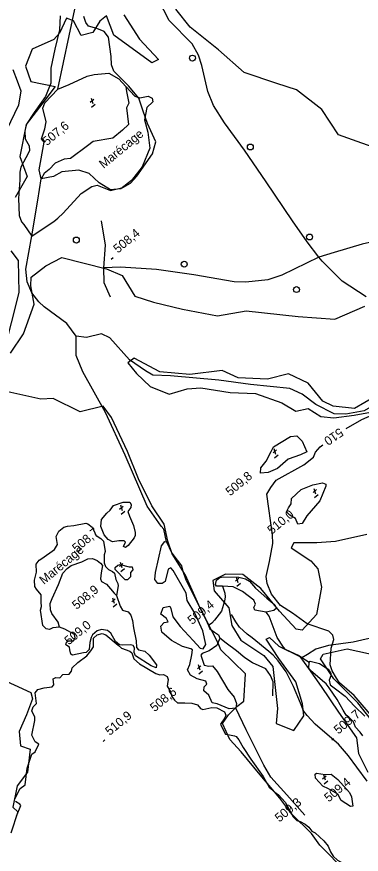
# Model space of a CAD drawing. Extents: x 347059 to 352153, y 6073752 to 6078601.
# Drawn here: x 348641.6 to 348816, y 6075706.9 to 6076130.4 of the extents above; entities that cross this region are included whole.
import ezdxf

# ---------------------------------------------------------------- set-up
doc = ezdxf.new("R2010")
doc.units = 0
for name, color, linetype in [('Level 1', 7, 'Continuous'), ('Level 2', 7, 'Continuous'), ('Level 22', 7, 'Continuous'), ('Level 3', 7, 'Continuous'), ('Level 36', 7, 'Continuous'), ('Level 4', 7, 'Continuous'), ('Level 44', 7, 'Continuous'), ('Level 7', 7, 'Continuous')]:
    doc.layers.add(name, color=color, linetype=linetype)

msp = doc.modelspace()

# ---------------------------------------------------------------- linework, layer by layer
at = {"layer": 'Level 1'}
for points in [[(348808.43, 6075922.14), (348816.25, 6075926.85), (348826.82, 6075931.29), (348830.92, 6075933.95), (348835.33, 6075933.87), (348840.66, 6075932.19), (348834.75, 6075944.36), (348834.47, 6075958.96), (348831.5, 6075969.76), (348831.31, 6075975.67), (348832.48, 6075977.69), (348834.34, 6075979.16), (348836.13, 6075979.53), (348839.1, 6075979.8)], [(348812.37, 6075787.23), (348804.94, 6075793.68), (348803.47, 6075795.99), (348801.34, 6075799.63), (348800.26, 6075802.72), (348800.8, 6075811.12), (348802.19, 6075815.51), (348801.7, 6075817.73), (348799.58, 6075819.72), (348788.68, 6075823.37), (348781.16, 6075828.84), (348775.12, 6075832.77), (348770.65, 6075838.39), (348768.46, 6075843.78), (348767.94, 6075847.46), (348769.62, 6075854.94), (348771.29, 6075864.05), (348771.12, 6075868.41), (348768.22, 6075889.05), (348770.3, 6075892.35), (348772.94, 6075896.04), (348786.88, 6075903.85), (348791.8, 6075907.79), (348792.88, 6075910.19), (348795.3, 6075912.88), (348796.65, 6075914)], [(348640.58, 6075734.93), (348643.36, 6075740.1), (348645.92, 6075742), (348646.88, 6075750.52), (348649.18, 6075757.53), (348651.02, 6075758.67), (348652.83, 6075762.65), (348651, 6075763.84), (348649.25, 6075767.11), (348650.73, 6075774.56), (348650.77, 6075776.32), (348649.29, 6075779.37), (348649.85, 6075781.41), (348651.7, 6075783.17), (348651, 6075788.52), (348652.31, 6075790.2), (348655.52, 6075791.06), (348659.48, 6075791.65), (348660.43, 6075792.67), (348660.13, 6075795.57), (348661.35, 6075796.28), (348663.39, 6075796.17), (348665.02, 6075797.75), (348668.13, 6075798), (348669.33, 6075799.45), (348669.74, 6075801.22), (348672.54, 6075803.83), (348677.13, 6075807.19), (348679.13, 6075809.76), (348680.43, 6075811.73), (348680.52, 6075816.23), (348682.36, 6075817.91), (348684.88, 6075818.5), (348686.8, 6075817.92), (348692.89, 6075812.62), (348694.72, 6075811.14), (348698.9, 6075809.66), (348699.9, 6075808.83), (348700.85, 6075805.79), (348703.7, 6075803.28), (348712, 6075798.31)], [(348712, 6075798.31), (348714.12, 6075797.66), (348715.98, 6075797.78), (348717.7, 6075796.81), (348718.33, 6075795.23), (348717.93, 6075793.1), (348717.77, 6075791.84), (348719.45, 6075789.11), (348720.13, 6075786.67), (348721.48, 6075784.86), (348723.04, 6075783.45), (348726.7, 6075783.41), (348730.31, 6075783.33), (348733.11, 6075782.5), (348734.71, 6075780.59), (348735.85, 6075780.04), (348740.35, 6075781.07), (348742.97, 6075780.91), (348746.77, 6075778.89), (348747.44, 6075777.27), (348746.9, 6075775.84), (348744.8, 6075772.75), (348746.03, 6075770.1), (348747.29, 6075767.69), (348749.4, 6075767.33), (348751.9, 6075766.78), (348752.74, 6075766.5), (348754.11, 6075764.86), (348756.33, 6075760.84), (348760.19, 6075755.03), (348766.33, 6075746.23), (348769.46, 6075740.86), (348770.54, 6075739.75), (348772.36, 6075738.33), (348774.19, 6075736.91), (348777.54, 6075733.3), (348781.63, 6075725.91), (348783.42, 6075724.06), (348785.17, 6075723.52), (348787.58, 6075722.19), (348789.47, 6075720.69), (348791.01, 6075718.64), (348792.67, 6075717.75)], [(348828.41, 6075698.7), (348828.06, 6075700.45), (348830.43, 6075702.12), (348842.38, 6075711.06), (348849.48, 6075716.86), (348857.11, 6075722.74), (348862.52, 6075726.39), (348863.91, 6075728.98), (348864.69, 6075731.2), (348864.5, 6075733.97), (348860.23, 6075741.79), (348856.78, 6075750.35), (348856.14, 6075751.39), (348854.47, 6075751.59), (348849.09, 6075750.88), (348842.39, 6075747.59), (348840.49, 6075747.51), (348838.99, 6075748.68), (348836.75, 6075752), (348834.25, 6075760.68), (348832.36, 6075763.76), (348825.81, 6075770.88), (348821.64, 6075776.51), (348812.37, 6075787.23)], [(348641.45, 6075726.2), (348643.76, 6075731.57), (348643.17, 6075732.28), (348641.03, 6075733.58)], [(348792.67, 6075717.75), (348797.14, 6075713.74), (348799.35, 6075711.05), (348800.45, 6075708.11), (348801.76, 6075705.87), (348803.97, 6075703.98), (348807.41, 6075702.03), (348811.66, 6075699.8), (348812.76, 6075698.76), (348814.14, 6075697.19), (348813.53, 6075693.76), (348810.82, 6075690.76), (348803.59, 6075684.69), (348802.71, 6075682.76), (348802.76, 6075682.69)]]:
    msp.add_lwpolyline(points, dxfattribs=at)
at = {"layer": 'Level 2'}
for points in [[(348663.58, 6076130.97), (348663.26, 6076123.86), (348660.97, 6076114.02), (348658.95, 6076104.49), (348658.88, 6076096.9), (348656.23, 6076090.07), (348650.47, 6076082.03), (348646.59, 6076076.04), (348645.74, 6076072.76), (348645.89, 6076068.75), (348647.83, 6076065.2), (348648.1, 6076062.57), (348646.22, 6076059.1), (348643.7, 6076054.33), (348643.25, 6076051.84), (348643.22, 6076048.05), (348642.58, 6076038.56), (348642.83, 6076029.97), (348644.1, 6076026.68), (348645.21, 6076025.44), (348649.26, 6076019.53), (348655.06, 6076023.33), (348660.37, 6076026.92)], [(348660.37, 6076026.92), (348662.46, 6076028.54), (348665.04, 6076031.17), (348674.16, 6076041.09), (348679.71, 6076044.66), (348682.4, 6076045.21), (348689.09, 6076042.6), (348695.27, 6076044.16), (348699.2, 6076046.35), (348702.34, 6076049.84), (348710.36, 6076061.15), (348711.97, 6076067.26), (348707.87, 6076076.49), (348705.67, 6076082.68), (348703.46, 6076089.23), (348698.21, 6076095.46), (348690.84, 6076102.98), (348689.67, 6076106.06), (348689.39, 6076110.41), (348688.14, 6076120.18), (348685.93, 6076122.9), (348682.13, 6076124.57), (348678, 6076125.73), (348676.56, 6076127.45), (348675.6, 6076130.55)]]:
    msp.add_lwpolyline(points, dxfattribs=at)
at = {"layer": 'Level 22'}
for points in [[(348818.52, 6075988.88), (348806.4, 6075996.78), (348796.27, 6076006.79), (348794.58, 6076008.94), (348788.59, 6076016.57), (348781.14, 6076027.16), (348767.81, 6076047.03), (348756.97, 6076062.94), (348746.85, 6076076.76), (348741.17, 6076085.48), (348738.36, 6076092.56), (348735.24, 6076105.71), (348733.58, 6076111.07), (348730.4, 6076116.8), (348718.72, 6076128.56), (348713.44, 6076139.12)], [(348921.79, 6076041.63), (348913.05, 6076039.75), (348897.23, 6076035.29), (348881.25, 6076031.74), (348864.66, 6076027.68), (348848.65, 6076022.91), (348836.51, 6076020), (348816.51, 6076015.35), (348802.37, 6076011.23), (348794.58, 6076008.94), (348775.89, 6075999.83), (348768.71, 6075997.46), (348757.62, 6075996.17), (348751.75, 6075996.38), (348731.29, 6075999.88), (348712.39, 6076002.58), (348694.12, 6076003.83), (348685.76, 6076003.51)], [(348689, 6075988.64), (348685.88, 6075995.81), (348685.76, 6076003.51), (348686.55, 6076014.86), (348684.51, 6076027.27)], [(348819.09, 6075743.89), (348813.74, 6075751.02), (348809.52, 6075756.7), (348804.55, 6075762.57), (348799.92, 6075766.39), (348792.76, 6075772.7), (348788.72, 6075777.09), (348786.76, 6075779.52), (348785.35, 6075783.38), (348781.68, 6075791.76), (348777.96, 6075799.19), (348774.03, 6075804.72), (348771.42, 6075807.66), (348769.29, 6075809.49), (348760.87, 6075816.4), (348758.33, 6075818.27), (348754.46, 6075821.82), (348752.55, 6075824.37), (348750.4, 6075828.22)]]:
    msp.add_lwpolyline(points, dxfattribs=at)
at = {"layer": 'Level 3'}
for p, q in [((348678.79, 6076087.2), (348680.59, 6076088.69)), ((348679.25, 6076089.33), (348680.07, 6076086.59)), ((348679.51, 6076084.68), (348681.36, 6076086.21)), ((348689.47, 6076007.93), (348690.39, 6076008.7)), ((348771.36, 6075909.93), (348773.17, 6075911.42)), ((348771.82, 6075912.06), (348772.65, 6075909.31)), ((348772.08, 6075907.41), (348773.93, 6075908.94)), ((348791.62, 6075889.81), (348793.42, 6075891.3)), ((348792.08, 6075891.94), (348792.9, 6075889.2)), ((348792.34, 6075887.29), (348794.19, 6075888.82)), ((348693.69, 6075881.41), (348695.49, 6075882.9)), ((348694.15, 6075883.54), (348694.97, 6075880.8)), ((348694.41, 6075878.89), (348696.26, 6075880.42)), ((348694.06, 6075854.6), (348694.89, 6075851.85)), ((348693.6, 6075852.47), (348695.41, 6075853.96)), ((348694.32, 6075849.95), (348696.17, 6075851.48)), ((348752.3, 6075845.03), (348754.11, 6075846.52)), ((348752.76, 6075847.16), (348753.59, 6075844.41)), ((348753.02, 6075842.51), (348754.87, 6075844.04)), ((348689.69, 6075834.54), (348691.49, 6075836.03)), ((348690.15, 6075836.67), (348690.97, 6075833.93)), ((348690.41, 6075832.02), (348692.26, 6075833.55)), ((348733.09, 6075800.74), (348734.9, 6075802.23)), ((348733.55, 6075802.87), (348734.38, 6075800.12)), ((348733.81, 6075798.22), (348735.66, 6075799.75)), ((348685.34, 6075764.01), (348686.26, 6075764.78)), ((348801.08, 6075764.69), (348802, 6075765.46)), ((348796.46, 6075745.09), (348798.27, 6075746.58)), ((348796.92, 6075747.22), (348797.75, 6075744.47)), ((348797.18, 6075742.57), (348799.03, 6075744.1))]:
    msp.add_line(p, q, dxfattribs=at)
at = {"layer": 'Level 36'}
for centre in [(348730.57, 6076109.54), (348759.86, 6076064.56), (348789.85, 6076019.07), (348671.79, 6076017.52), (348726.42, 6076005.32), (348783.25, 6075992.46)]:
    msp.add_circle(centre, 1.5, dxfattribs=at)
at = {"layer": 'Level 4'}
for points in [[(348662.5, 6076093.85), (348671.11, 6076134.25)], [(348653.97, 6076048.54), (348653.05, 6076053.03), (348655.53, 6076067.02), (348654.12, 6076068.69), (348655.85, 6076073.77), (348656.47, 6076077.3), (348654.77, 6076084.14), (348655.9, 6076086.9), (348662.5, 6076093.85), (348668.23, 6076096.14), (348677.21, 6076100.43), (348680.86, 6076101.27), (348688.23, 6076101.95), (348693.36, 6076099.06), (348696.93, 6076095.17), (348697.21, 6076092.7), (348698.42, 6076086.8), (348697.16, 6076084.38), (348698.15, 6076075.89), (348695.24, 6076073.12), (348690.34, 6076068.96), (348680.35, 6076067.28), (348677.42, 6076065.24), (348668.9, 6076058.78), (348665.62, 6076058.41), (348661.05, 6076056.35), (348657.95, 6076053.26), (348655.57, 6076051.1), (348653.97, 6076048.54)], [(348717.47, 6075864.92), (348716.02, 6075871.3), (348714.69, 6075872.89), (348707.64, 6075882.96), (348696.45, 6075908.66), (348686.53, 6075930.3), (348675.12, 6075950.84), (348671.78, 6075959.17), (348671.69, 6075968.85), (348667.03, 6075975.34), (348655.57, 6075983.82), (348652.75, 6075986.28), (348649.3, 6075990.77), (348646.87, 6075996.4), (348646.15, 6076002.86), (348649.29, 6076019.72), (348652.28, 6076037.65), (348653.97, 6076048.54)], [(348844.94, 6075926.56), (348840.66, 6075932.19), (348836.56, 6075934.77), (348830.65, 6075936.3), (348825.43, 6075935.71), (348817.55, 6075931.1), (348808.3, 6075929.41), (348802.26, 6075929.63), (348792.96, 6075934.33), (348786.07, 6075939.55), (348779.88, 6075942.49), (348759.92, 6075944.47), (348743.91, 6075946.59), (348719.52, 6075948.85), (348710.5, 6075949.16), (348706.75, 6075951.3), (348698.63, 6075956.86), (348688.72, 6075967.99), (348684.56, 6075970.08), (348676.9, 6075968.22), (348671.69, 6075968.85)], [(348765.04, 6075899.64), (348765.12, 6075902.25), (348767.92, 6075905.77), (348770.35, 6075910.64), (348771.63, 6075912.9), (348780.18, 6075918.2), (348783.4, 6075918.48), (348786.19, 6075915.85), (348788.55, 6075910.47), (348785.21, 6075908.89), (348779.11, 6075906.67), (348773.57, 6075901.92), (348768.95, 6075900.04), (348765.04, 6075899.64)], [(348780.64, 6075886.76), (348785.59, 6075891.31), (348791.57, 6075893.73), (348796.44, 6075894.77), (348798.1, 6075894.04), (348798.09, 6075893.14), (348795.11, 6075885.71), (348788.55, 6075878.02), (348786.14, 6075874.22), (348783.88, 6075873.85), (348782.67, 6075876.74), (348779.85, 6075878.31), (348778.2, 6075880.09), (348779.13, 6075882.06), (348780.63, 6075884.06), (348780.64, 6075886.76)], [(348700.99, 6075867.01), (348698.02, 6075862.97), (348696.62, 6075862.11), (348695.67, 6075862.52), (348696.62, 6075864.73), (348695.95, 6075865.45), (348693.27, 6075865.49), (348690.17, 6075864.86), (348687.86, 6075866.1), (348685.9, 6075868.53), (348684.18, 6075872.58), (348684.49, 6075876.28), (348687.28, 6075879.35), (348688.99, 6075880.92), (348690.61, 6075883.32), (348695.49, 6075884.89), (348698.84, 6075885.04), (348699.6, 6075883.87), (348699.41, 6075882.29), (348697.94, 6075880.24), (348698.63, 6075877.89), (348700.7, 6075873.23), (348701.57, 6075869.66), (348701.5, 6075868.11), (348700.99, 6075867.01)], [(348735.95, 6075810.77), (348737.27, 6075812.99), (348735.86, 6075819.93), (348731.74, 6075828.84), (348727.97, 6075835.17), (348727.41, 6075838.91), (348720.73, 6075850.35), (348719.62, 6075851.68), (348718.33, 6075851.05), (348716.68, 6075844.88), (348715.27, 6075843.86), (348713.04, 6075843.82), (348711.59, 6075845.92), (348711.91, 6075849.33), (348714.9, 6075862.93), (348716.58, 6075865.08), (348717.47, 6075864.92), (348720.15, 6075859.18), (348725.07, 6075852.75), (348725.53, 6075850.57), (348727.21, 6075845.66), (348732.16, 6075835.94), (348736.48, 6075827.51), (348738.69, 6075822.53), (348739.41, 6075820.92), (348741.81, 6075819.31), (348743.74, 6075817.9), (348744.48, 6075816.11), (348742.91, 6075812.56), (348739.03, 6075809.79), (348735.52, 6075808.38), (348734.87, 6075807.54), (348736.46, 6075802.55), (348738.81, 6075802.09), (348740.64, 6075802.26), (348743.01, 6075799.42), (348748.42, 6075790.22), (348751.61, 6075786.41), (348752.79, 6075783.18), (348752.49, 6075780.82), (348749.16, 6075780.47), (348743.04, 6075782.91), (348740.62, 6075783.46), (348738.92, 6075787.3), (348736.41, 6075789.58), (348736.43, 6075791.55), (348737.8, 6075792.99), (348737.28, 6075794.51), (348733.02, 6075795.64), (348729.56, 6075797.43), (348728.01, 6075800.19), (348729.33, 6075802.95), (348730.19, 6075807.71), (348730.59, 6075810.3), (348729.82, 6075810.87), (348725.56, 6075811.99), (348719.91, 6075814.96), (348715.12, 6075819.25), (348714.5, 6075822.34), (348716.31, 6075824.15), (348718.23, 6075824.39), (348717.4, 6075826.1), (348714.64, 6075828.32), (348715.71, 6075831.76), (348719.06, 6075832.44), (348719.68, 6075831.15), (348720.7, 6075827.04), (348724.27, 6075822.04), (348730.87, 6075815.04), (348734.46, 6075811.11), (348735.95, 6075810.77)], [(348692.13, 6075837.74), (348693.98, 6075832.45), (348695.23, 6075830.32), (348697.95, 6075829.5), (348699.4, 6075827.86), (348700.21, 6075825.08), (348700.69, 6075821.34), (348702.01, 6075814.78), (348702.32, 6075811.43), (348703.32, 6075810.31), (348706.46, 6075809.54), (348708.72, 6075807.65), (348712.33, 6075802.69), (348712.24, 6075801.26), (348709.6, 6075802.16), (348701.8, 6075807.25), (348701.14, 6075808.95), (348701.28, 6075811.32), (348700.6, 6075812.4), (348699.36, 6075812.8), (348695.27, 6075812.64), (348693.6, 6075812.83), (348691.57, 6075814.53), (348689.17, 6075818.77), (348687.57, 6075820.14), (348684.61, 6075820.61), (348682.36, 6075819.87), (348680.04, 6075817.95), (348679.29, 6075816.5), (348678.69, 6075814.05), (348678.36, 6075810.47), (348676.82, 6075808.97), (348675.41, 6075808.85), (348669.77, 6075807.55), (348668.99, 6075808.03), (348668.43, 6075810.34), (348668.38, 6075811.66), (348666.52, 6075812.89), (348666.73, 6075814.18), (348667.89, 6075814.78), (348670.33, 6075814.85), (348671.12, 6075816.33), (348670.88, 6075818.08), (348666.02, 6075820.73), (348663.19, 6075821.68), (348662.53, 6075824.28), (348659.43, 6075828.62), (348658.67, 6075830.54), (348658.52, 6075833.79), (348659.49, 6075836.25), (348662.82, 6075843.29), (348665, 6075849), (348667.07, 6075851.4), (348669.23, 6075852.96), (348674.59, 6075854.86), (348677.6, 6075856.23), (348679.89, 6075856.48), (348682.34, 6075855.44), (348684.07, 6075854.09), (348685.03, 6075852.94), (348684.39, 6075849.18), (348684.04, 6075846.26), (348684.48, 6075844.83), (348687.12, 6075843.56), (348689.12, 6075841.17), (348690.92, 6075838.91), (348692.13, 6075837.74)], [(348693.93, 6075853.49), (348698.59, 6075852.33), (348700.06, 6075852.2), (348700.42, 6075850.77), (348699.23, 6075849.48), (348699.27, 6075847.18), (348697.69, 6075845.73), (348696.45, 6075845.67), (348691.38, 6075850.85), (348691.51, 6075851.86), (348692.82, 6075853.1), (348693.93, 6075853.49)], [(348746.31, 6075847.19), (348754.12, 6075847.06), (348757.51, 6075846.27), (348759.52, 6075844.94), (348762.41, 6075841.48), (348768.19, 6075836.36), (348772.26, 6075833.13), (348773.09, 6075831.41), (348771.82, 6075830.21), (348767.96, 6075829.41), (348762.13, 6075830.43), (348761.58, 6075831.63), (348762.56, 6075833.34), (348761.6, 6075835.4), (348755.92, 6075839.85), (348751.19, 6075842.08), (348745.8, 6075842.56), (348742.74, 6075842.43), (348742.16, 6075843.3), (348742.77, 6075845.46), (348744.47, 6075846.86), (348746.31, 6075847.19)], [(348745.8, 6075842.56), (348747.02, 6075838.92), (348747.06, 6075837.08), (348746.85, 6075834.88), (348745.23, 6075829.86), (348741.77, 6075825.33), (348740.46, 6075823.72), (348738.69, 6075822.53)], [(348789.71, 6075803.88), (348785.92, 6075806.29), (348784.23, 6075807.37), (348777.73, 6075810.54), (348776.72, 6075811.66), (348773.42, 6075816.51), (348769.41, 6075827.37), (348767.96, 6075829.41)], [(348853.25, 6075819.35), (348840.83, 6075822.1), (348835.94, 6075821.8), (348829.2, 6075819.21), (348824.38, 6075817.02), (348811.93, 6075814.21), (348799.5, 6075812.45), (348793.07, 6075810.57), (348788.79, 6075807.92), (348785.92, 6075806.29)], [(348771.32, 6075787.05), (348771.48, 6075794.1), (348770.14, 6075797.34), (348767.64, 6075800.68), (348761.01, 6075803.74), (348757.04, 6075806.32), (348752.92, 6075809.81), (348747.68, 6075813.73), (348744.48, 6075816.11)], [(348816.75, 6075766.8), (348815.49, 6075768.68), (348813.12, 6075771.15), (348812.05, 6075773.87), (348809.76, 6075776.26), (348808.42, 6075777.32), (348806.84, 6075779.84), (348803.83, 6075785.16), (348799.81, 6075791.15), (348798.3, 6075793.05), (348796.47, 6075794.61), (348790.33, 6075799.88), (348789.56, 6075800.98), (348789.71, 6075803.88), (348790.18, 6075804.49), (348794.86, 6075803.41), (348799.32, 6075800.51), (348800.6, 6075798.26), (348800.61, 6075797.07), (348799.84, 6075794.92), (348800.36, 6075792.58), (348803.02, 6075790.57), (348807.82, 6075786.82), (348812.66, 6075781.74), (348817.8, 6075776.76)], [(348787.43, 6075726.75), (348778.41, 6075737.01), (348770.18, 6075745.97), (348766.69, 6075751.95), (348757.82, 6075769.91), (348752.49, 6075780.82)], [(348800.78, 6075747.39), (348804.16, 6075744.79), (348810.05, 6075738.1), (348811.09, 6075735.95), (348811.72, 6075731.21), (348810.64, 6075731.06), (348805.81, 6075734.13), (348804.12, 6075737.24), (348799.52, 6075740.03), (348796.59, 6075741.37), (348792.93, 6075745.39), (348792.78, 6075747.38), (348793.33, 6075747.98), (348797.81, 6075747.33), (348800.78, 6075747.39)]]:
    msp.add_lwpolyline(points, dxfattribs=at)
at = {"layer": 'Level 44'}
for points in [[(348864.33, 6076131.53), (348885.2, 6076099.79), (348892.15, 6076084.76), (348899.12, 6076073.33), (348907.12, 6076055.42), (348907.18, 6076047.23), (348902.13, 6076041.38), (348889.66, 6076035.81), (348867.88, 6076044.66), (348851.81, 6076051.35), (348828.65, 6076062.05), (348804.5, 6076070.67), (348796.01, 6076083.6), (348783.22, 6076093.49), (348773.26, 6076096.61), (348756.77, 6076102.17), (348743.78, 6076113.7), (348729.49, 6076125.19), (348722.21, 6076134.2)], [(348695.91, 6076131.47), (348703.73, 6076119.15), (348713.42, 6076108.87), (348709.94, 6076107.12), (348690.73, 6076121.07), (348687, 6076130.84), (348683.69, 6076128.19), (348680.12, 6076122.46), (348674.31, 6076120.99), (348670.37, 6076128.34), (348666.74, 6076129.64), (348663.27, 6076122.18), (348660.47, 6076118.91), (348649.42, 6076114.06), (348646.08, 6076105.38), (348648.77, 6076097.72), (348661.15, 6076095.12), (348654.86, 6076086.93), (348646.45, 6076075.9), (348643.22, 6076059.78), (348646.83, 6076049.61), (348640.9, 6076039.02)], [(348632.35, 6076064.86), (348642.66, 6076085.92), (348643.89, 6076092.83), (348642.04, 6076097.88), (348639.76, 6076103.62)], [(348638.62, 6076011.99), (348642.36, 6076007.19), (348642.62, 6075991.03), (348634.92, 6075960.28)], [(348638.49, 6075960.31), (348645.09, 6075970.11), (348650.42, 6075985.15), (348648.83, 6075994.34), (348648.88, 6075998.74), (348656.35, 6076004.47), (348664.51, 6076008.67), (348687.01, 6076002.94), (348695.01, 6075999.65), (348701.38, 6075989.21), (348710.88, 6075986.15), (348725.59, 6075982.52), (348743.28, 6075979.27), (348757.83, 6075981.79), (348784.14, 6075978.82), (348802.68, 6075977.46), (348817.86, 6075984.1)], [(348823.06, 6075938.38), (348812.67, 6075932.29), (348801.74, 6075933.53), (348796.65, 6075936.04), (348789.15, 6075945.08), (348779.19, 6075949.83), (348768.55, 6075947.12), (348753.72, 6075947.82), (348745.68, 6075951.49), (348729.21, 6075949.52), (348714.13, 6075950.95), (348701.03, 6075957.77), (348697.85, 6075955.43), (348702.2, 6075950.05), (348709.23, 6075943.44), (348718.82, 6075939.55), (348727.87, 6075942.27), (348734.83, 6075942.79), (348749.74, 6075940.47), (348762.54, 6075939.88), (348775.76, 6075935.15), (348782.98, 6075930.97), (348789.08, 6075932.3), (348795.5, 6075928.36), (348802.23, 6075927.66), (348812.42, 6075928.94), (348822.58, 6075930.8)], [(348808.62, 6075697.79), (348795, 6075711.57), (348790.85, 6075717.44), (348780.97, 6075727.11), (348774.73, 6075735.31), (348764.88, 6075747.1), (348755.26, 6075758.64), (348749.42, 6075764.9), (348745.74, 6075773.11), (348748.85, 6075777.34), (348753.05, 6075781.72), (348756.59, 6075784.36), (348757.38, 6075798.23), (348744.92, 6075810.27), (348743.66, 6075813.58), (348734.54, 6075831.38), (348727.11, 6075848.04), (348720.38, 6075858.82), (348718.09, 6075865.18), (348716.27, 6075873.87), (348710.05, 6075883.12), (348703.34, 6075896.76), (348697.64, 6075910.64), (348689.61, 6075927.83), (348685.37, 6075933.46), (348673.67, 6075930.65), (348660, 6075937.45), (348653.8, 6075937.1), (348637.13, 6075940.8)], [(348818.87, 6075868.69), (348803.06, 6075865.02), (348793.55, 6075864.48), (348781.95, 6075864.46), (348780.47, 6075861.89), (348790.55, 6075855.25), (348793.97, 6075851.33), (348795.99, 6075842.06), (348793.38, 6075828.19), (348786.05, 6075820.16), (348783.05, 6075820.67), (348774.61, 6075829.88), (348765.13, 6075841.23), (348756.08, 6075848.44), (348747.37, 6075848.57), (348740.82, 6075845.38), (348741.64, 6075840.06), (348749, 6075831.61), (348750.47, 6075822.62), (348755.13, 6075815.23), (348766.76, 6075807.45), (348771.34, 6075801.79), (348773.58, 6075780.67), (348773.03, 6075773), (348781.88, 6075769.58), (348787.03, 6075776.92), (348786.23, 6075783.05), (348782.98, 6075794.17), (348774.27, 6075805.87), (348767.94, 6075815.62), (348769.66, 6075816.45), (348774.36, 6075812.09), (348784.9, 6075806.88), (348789.29, 6075800.9), (348795.66, 6075791.83), (348804.44, 6075778.74), (348813.62, 6075765.75), (348814.56, 6075757.8), (348819.31, 6075748.44)], [(348825.64, 6075769.15), (348814.33, 6075783.57), (348804.76, 6075793.12), (348802.16, 6075795.63), (348795.35, 6075805.81), (348796.82, 6075808.16), (348808.92, 6075810.84), (348826.66, 6075806.95)], [(348631.79, 6075796.39), (348648.67, 6075788.8), (348649.6, 6075785.52), (348646.55, 6075777.43), (348642.88, 6075768.99), (348643.52, 6075761.72), (348648.46, 6075760.13), (348647.05, 6075748.46), (348641.8, 6075741.55), (348639.64, 6075730.76), (348642.13, 6075728.33), (348638.58, 6075717.58)]]:
    msp.add_lwpolyline(points, dxfattribs=at)
at = {"layer": 'Level 7'}
for points in [[(348696.93, 6076095.17), (348701.42, 6076090.28), (348703.87, 6076089.5), (348708.16, 6076090.28), (348710.11, 6076089.22), (348710.53, 6076087.47), (348707.51, 6076084.46), (348706.35, 6076078.36), (348707.93, 6076072.03), (348708.96, 6076064.03), (348705.08, 6076054.57), (348699.7, 6076047.6), (348694.31, 6076043.49), (348689.07, 6076042.96), (348683.34, 6076046.38), (348678.29, 6076051.13), (348672.99, 6076052.8), (348664.38, 6076051.98), (348660.2, 6076049.64), (348653.97, 6076048.54)], [(348663.19, 6075821.68), (348663.19, 6075821.68), (348659.83, 6075821.45), (348658.14, 6075820.5), (348656.57, 6075820.84), (348654.84, 6075822.56), (348653.67, 6075830.37), (348654.17, 6075832.21), (348654, 6075834.32), (348654.03, 6075838.17), (348651.61, 6075840.89), (348650.75, 6075842.28), (348650.64, 6075845.49), (348651.59, 6075849.51), (348651.48, 6075853.62), (348652.9, 6075855.62), (348654.25, 6075856.44), (348660.69, 6075861.11), (348662.28, 6075863.55), (348661.63, 6075867.59), (348662.98, 6075870.22), (348665.4, 6075872.3), (348667.38, 6075872.81), (348670.54, 6075873.19), (348676.54, 6075874.41), (348677.65, 6075873.98), (348679.76, 6075872.36), (348681.14, 6075869.53), (348681.88, 6075868.11), (348684.2, 6075866.59), (348685.6, 6075865.27), (348686.42, 6075859.95), (348685.95, 6075858.35), (348685.81, 6075854.26), (348686.62, 6075852.39), (348688.01, 6075850.91), (348690.06, 6075849.98), (348691.05, 6075849.08), (348691.82, 6075845.89), (348692.74, 6075843.8), (348693.04, 6075842.62), (348692.13, 6075837.74)]]:
    msp.add_lwpolyline(points, dxfattribs=at)

# ---------------------------------------------------------------- texts
at = {"layer": 'Level 1'}
msp.add_text('510', height=4.5, rotation=214.6948, dxfattribs=at).set_placement((348804.98, 6075922.73))
at = {"layer": 'Level 3'}
for s, rotation, p in [('  507,6', 39.57, (348654.34, 6076062.86)), ('508,4', 39.62, (348692.83, 6076010.64)), ('  509,8', 39.57, (348747.08, 6075885.73)), ('  510,0', 39.57, (348768.18, 6075866.3)), ('  508,7', 39.57, (348669.4, 6075857.21)), ('  508,9', 39.57, (348669.33, 6075828.28)), ('  509,4', 39.57, (348727.81, 6075820.66)), ('  509,0', 39.57, (348665.46, 6075810.38)), ('  508,6', 39.57, (348708.82, 6075776.56)), ('510,9', 39.62, (348688.7, 6075766.72)), ('509,7', 39.62, (348804.44, 6075767.4)), ('  509,4', 39.57, (348796.98, 6075730.94)), ('  509,3', 39.57, (348772, 6075720.75))]:
    msp.add_text(s, height=4.5, rotation=rotation, dxfattribs=at).set_placement(p)
at = {"layer": 'Level 7'}
for p in [(348685.59, 6076053.46), (348655.34, 6075843.11)]:
    msp.add_text('Marécage', height=4.5, rotation=39.568, dxfattribs=at).set_placement(p)

doc.saveas('drawing.dxf')
